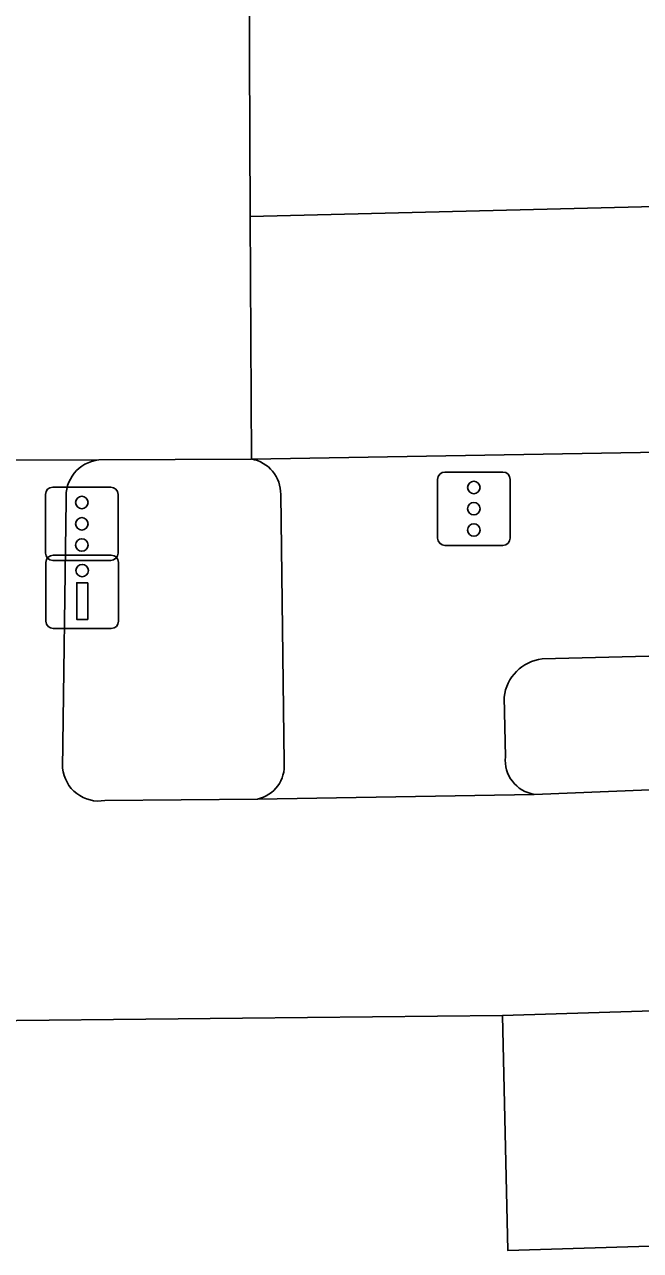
# Model space of a CAD drawing. Extents: x 162186 to 163152, y 385513 to 386513.
# Drawn here: x 162659.38 to 162667.77, y 386427.23 to 386443.94 of the extents above; entities that cross this region are included whole.
import ezdxf

# ---------------------------------------------------------------- set-up
doc = ezdxf.new("R2010")
doc.units = 0
for name, color, linetype in [('IMGEO_Drukknoppaal', 7, 'Continuous'), ('IMGEO_Fietspad_gesloten', 7, 'Continuous'), ('IMGEO_OVBaan_gesloten', 7, 'Continuous'), ('IMGEO_Verkeersregelinstallatiepaal', 7, 'Continuous'), ('IMGEO_Voetpad_open', 7, 'Continuous')]:
    doc.layers.add(name, color=color, linetype=linetype)

msp = doc.modelspace()

# ---------------------------------------------------------------- linework, layer by layer
at = {"layer": 'IMGEO_Drukknoppaal'}
for p, q in [((162659.767, 386436.704), (162660.557, 386436.704)), ((162660.557, 386436.704), (162659.767, 386436.704)), ((162659.667, 386435.804), (162659.667, 386436.604)), ((162659.667, 386436.604), (162659.667, 386435.804)), ((162660.657, 386436.604), (162660.657, 386435.804)), ((162660.657, 386435.804), (162660.657, 386436.604)), ((162660.557, 386435.704), (162659.767, 386435.704)), ((162659.767, 386435.704), (162660.557, 386435.704))]:
    msp.add_line(p, q, dxfattribs=at)
msp.add_lwpolyline([(162660.237, 386436.329), (162660.237, 386435.829), (162660.087, 386435.829), (162660.087, 386436.329), (162660.237, 386436.329)], dxfattribs=at)
msp.add_circle((162660.162, 386436.494), 0.085, dxfattribs=at)
for centre, start, end in [((162659.767, 386436.604), 90, 180), ((162659.767, 386436.604), 90, 180), ((162660.557, 386436.604), 0, 90), ((162660.557, 386436.604), 360, 90), ((162659.767, 386435.804), 180, 270), ((162659.767, 386435.804), 180, 270), ((162660.557, 386435.804), 270, 0), ((162660.557, 386435.804), 270, 0)]:
    msp.add_arc(centre, 0.1, start, end, dxfattribs=at)
at = {"layer": 'IMGEO_Fietspad_gesloten'}
for points in [[(162659.944, 386437.456), (162659.896, 386433.801)], [(162666.324, 386433.443), (162689.404, 386434.375)], [(162660.471, 386433.359), (162662.552, 386433.377)], [(162662.552, 386433.377), (162666.324, 386433.443)], [(162665.892, 386430.427), (162680.831, 386430.89)], [(162665.892, 386430.427), (162662.349, 386430.391), (162657.948, 386430.347)]]:
    msp.add_lwpolyline(points, dxfattribs=at)
for centre, radius, start, end in [((162660.441, 386437.506), 0.499, 96.0755, 185.792), ((162660.39, 386433.849), 0.497, 185.5486, 279.3528)]:
    msp.add_arc(centre, radius, start, end, dxfattribs=at)
at = {"layer": 'IMGEO_OVBaan_gesloten'}
for points in [[(162662.453, 386441.323), (162669.599, 386441.495), (162681.85, 386441.971), (162696.844, 386442.665), (162710.114, 386443.564), (162717.533, 386444.067), (162721.585, 386444.342), (162724.599, 386444.64), (162729.487, 386445.02), (162734.721, 386445.541), (162748.517, 386446.914), (162772.468, 386449.874), (162792.635, 386452.668), (162820.329, 386457.113), (162903.036, 386471.215), (162930.686, 386475.855), (162936.29, 386476.796)], [(162662.453, 386441.323), (162662.437, 386444.631)], [(162662.468, 386438.015), (162662.453, 386441.323)], [(162691.187, 386439.073), (162678.858, 386438.443), (162668.036, 386438.108), (162662.468, 386438.015)], [(162655.85, 386437.984), (162660.388, 386438.003)], [(162660.388, 386438.003), (162662.468, 386438.015)]]:
    msp.add_lwpolyline(points, dxfattribs=at)
at = {"layer": 'IMGEO_Verkeersregelinstallatiepaal'}
for p, q in [((162665.006, 386436.937), (162665.006, 386437.737)), ((162665.006, 386437.737), (162665.006, 386436.937)), ((162665.106, 386437.837), (162665.896, 386437.837)), ((162665.896, 386437.837), (162665.106, 386437.837)), ((162665.996, 386437.737), (162665.996, 386436.937)), ((162665.996, 386436.937), (162665.996, 386437.737)), ((162659.662, 386436.732), (162659.662, 386437.532)), ((162659.662, 386437.532), (162659.662, 386436.732)), ((162659.762, 386437.632), (162660.552, 386437.632)), ((162660.552, 386437.632), (162659.762, 386437.632)), ((162660.652, 386437.532), (162660.652, 386436.732)), ((162660.652, 386436.732), (162660.652, 386437.532)), ((162665.896, 386436.837), (162665.106, 386436.837)), ((162665.106, 386436.837), (162665.896, 386436.837)), ((162660.552, 386436.632), (162659.762, 386436.632)), ((162659.762, 386436.632), (162660.552, 386436.632))]:
    msp.add_line(p, q, dxfattribs=at)
for centre in [(162665.501, 386437.627), (162660.157, 386437.422), (162665.501, 386437.337), (162660.157, 386437.132), (162665.501, 386437.047), (162660.157, 386436.842)]:
    msp.add_circle(centre, 0.085, dxfattribs=at)
for centre, start, end in [((162665.106, 386437.737), 90, 180), ((162665.106, 386437.737), 90, 180), ((162665.896, 386437.737), 0, 90), ((162665.896, 386437.737), 360, 90), ((162659.762, 386437.532), 90, 180), ((162659.762, 386437.532), 90, 180), ((162660.552, 386437.532), 0, 90), ((162660.552, 386437.532), 360, 90), ((162665.106, 386436.937), 180, 270), ((162665.106, 386436.937), 180, 270), ((162665.896, 386436.937), 270, 0), ((162665.896, 386436.937), 270, 0), ((162659.762, 386436.732), 180, 270), ((162659.762, 386436.732), 180, 270), ((162660.552, 386436.732), 270, 0), ((162660.552, 386436.732), 270, 0)]:
    msp.add_arc(centre, 0.1, start, end, dxfattribs=at)
at = {"layer": 'IMGEO_Voetpad_open'}
for points in [[(162662.868, 386437.53), (162662.916, 386433.875)], [(162666.43, 386435.292), (162681.538, 386435.67), (162688.789, 386435.99), (162689.325, 386436.02)], [(162665.931, 386433.955), (162665.912, 386434.77)], [(162680.839, 386427.679), (162665.962, 386427.225), (162665.892, 386430.427)]]:
    msp.add_lwpolyline(points, dxfattribs=at)
for centre, radius, start, end in [((162662.387, 386437.541), 0.481, 358.7349, 80.2928), ((162666.505, 386434.699), 0.597, 97.23, 173.2107), ((162662.447, 386433.836), 0.47, 282.8707, 4.8014), ((162666.399, 386433.908), 0.471, 174.237, 260.7811)]:
    msp.add_arc(centre, radius, start, end, dxfattribs=at)

doc.saveas('drawing.dxf')
